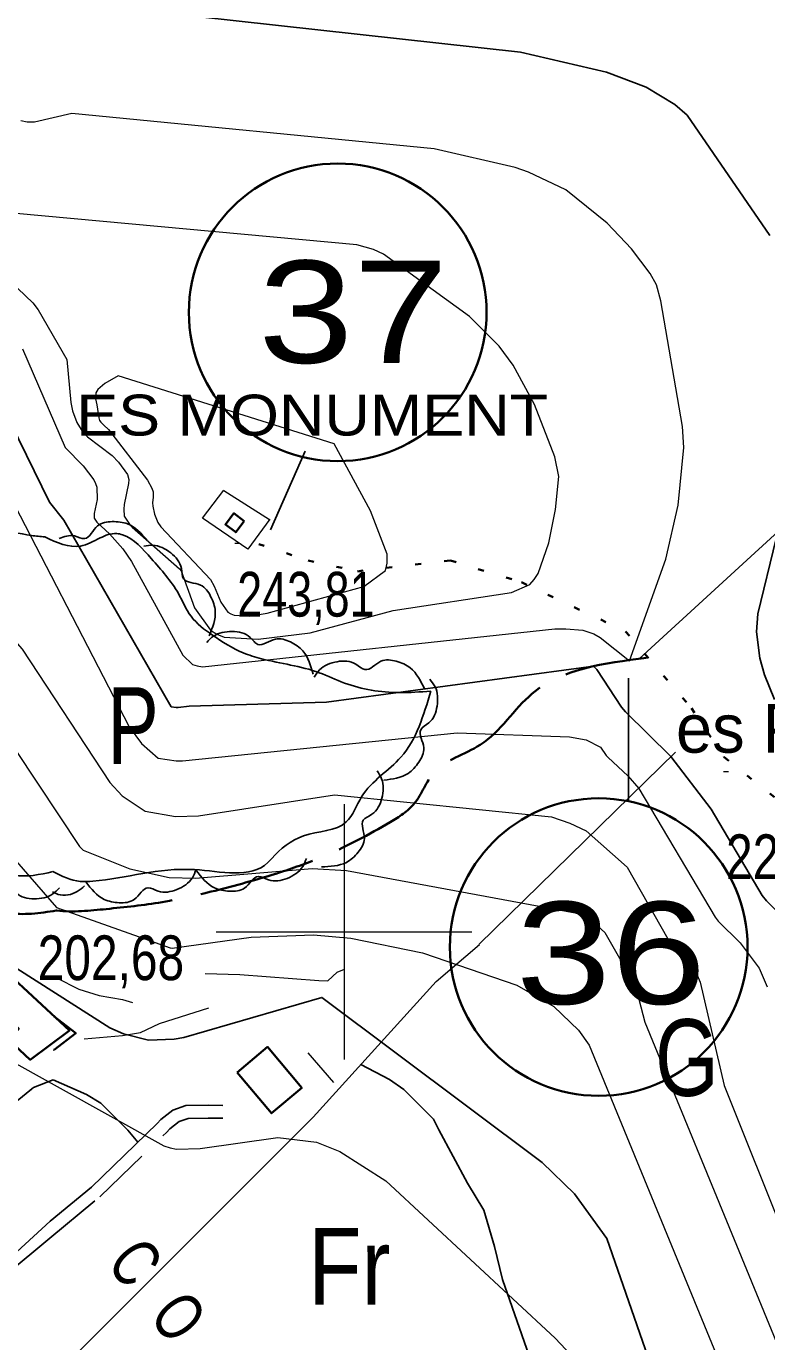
# Model space of a CAD drawing. Extents: x 483847 to 488453, y 4383581 to 4386795.
# Drawn here: x 485437.9 to 485582.6, y 4385919.8 to 4386177.1 of the extents above; entities that cross this region are included whole.
import ezdxf
from ezdxf.enums import TextEntityAlignment as Align

# ---------------------------------------------------------------- set-up
doc = ezdxf.new("R2010")
doc.units = 0
doc.header["$LTSCALE"] = 3.8
for name, pattern in [('DOTTED', [1.5, 0.3, -1.2]), ('LONG_DASHED', [7.5, 6, -1.5]), ('MEDIUM_DASHED', [4.5, 3, -1.5])]:
    doc.linetypes.add(name, pattern=pattern)
for name, color, linetype, lineweight in [('1', 7, 'Continuous', 13), ('13', 7, 'Continuous', 25), ('25', 7, 'LONG_DASHED', 25), ('27', 7, 'Continuous', 25), ('38', 7, 'Continuous', 25), ('47', 7, 'Continuous', 35), ('51', 7, 'Continuous', 13), ('6', 7, 'Continuous', 35), ('7', 7, 'Continuous', 13), ('8', 7, 'Continuous', 25), ('9', 7, 'Continuous', 13)]:
    doc.layers.add(name, color=color, linetype=linetype, lineweight=lineweight)
doc.layers.add('31', color=7, linetype='Continuous')
doc.layers.add('5', color=7, linetype='Continuous')

msp = doc.modelspace()

# ---------------------------------------------------------------- linework, layer by layer
at = {"layer": '1'}
for p, q in [((485500, 4386025), (485500, 4385975)), ((485475, 4386000), (485525, 4386000))]:
    msp.add_line(p, q, dxfattribs=at)
at = {"layer": '25'}
for points in [[(485503.29, 4385974.03), (485508.86, 4385971.1), (485511.68, 4385969.19), (485517.45, 4385963.33), (485518.55, 4385961.29), (485524.1, 4385950.85), (485527.33, 4385945.55), (485529.4, 4385938.47), (485530.96, 4385931.99), (485536.66, 4385915.78)], [(485438.62, 4385969), (485439.26, 4385969.57), (485443.14, 4385971.05), (485449.66, 4385968.17), (485452.45, 4385966.51), (485457.69, 4385961.18), (485459.7, 4385958.88)]]:
    msp.add_lwpolyline(points, dxfattribs=at)
at = {"layer": '27'}
for points in [[(485444.29, 4386076.96), (485447.28, 4386077.43), (485449.27, 4386076.91), (485451.81, 4386079.39), (485454.68, 4386080.23), (485457.67, 4386079.79), (485461.5, 4386076.65)], [(485443.08, 4386011.79), (485435.47, 4386011.11), (485432.42, 4386012.11), (485422.57, 4386016.45), (485413.34, 4386025.04), (485408.09, 4386036.69), (485404.86, 4386044.05), (485404.49, 4386049.99), (485407.9, 4386053.22), (485412.68, 4386057.83), (485415.94, 4386064.22), (485419.62, 4386074.28), (485425.72, 4386078.36), (485431.74, 4386078.69), (485438.89, 4386077.53), (485441.5, 4386077.23)], [(485441.5, 4386077.23), (485448.45, 4386075.45), (485452.3, 4386077.04), (485455.54, 4386077.9), (485456.66, 4386077.66), (485462.3, 4386073), (485467.61, 4386066.17), (485470.09, 4386061.71), (485474.24, 4386058.05), (485480.27, 4386054.58), (485483.85, 4386053.41), (485495.15, 4386050.69), (485500.07, 4386048.67), (485510.77, 4386046.79), (485516.93, 4386047.08)], [(485460.85, 4386075.44), (485462.62, 4386075.61), (485466.11, 4386074.12), (485468.19, 4386071.07), (485468.58, 4386069.06), (485471.92, 4386067.83), (485473.91, 4386065.61), (485474.81, 4386062.72), (485473.63, 4386057.9)], [(484770.09, 4385821.2), (484778.9, 4385832.4), (484794.27, 4385845.21), (484801.95, 4385855.46), (484801.31, 4385859.95), (484800.03, 4385867), (484801.31, 4385872.12), (484804.51, 4385875.97), (484808.35, 4385877.89), (484852.54, 4385906.08), (484922.98, 4385925.3), (484958.84, 4385927.22), (484993.43, 4385913.13), (485031.21, 4385911.84), (485074.11, 4385922.09), (485086.28, 4385934.27), (485090.76, 4385947.72), (485086.92, 4385956.05), (485084.36, 4385957.97), (485051.06, 4385961.82), (485052.34, 4385965.02), (485054.26, 4385966.3), (485113.82, 4386001.54), (485138.15, 4386028.45), (485149.04, 4386043.82), (485161.85, 4386049.59), (485183.62, 4386060.48), (485187.46, 4386060.48), (485190.66, 4386058.56), (485190.02, 4386048.95), (485192.59, 4386043.82), (485198.35, 4386037.42), (485204.75, 4386030.37), (485226.53, 4386025.24), (485236.13, 4386022.04), (485246.38, 4386017.56), (485273.91, 4385993.21), (485300.17, 4385981.68), (485306.57, 4385976.55), (485307.21, 4385971.43), (485323.87, 4385923.38), (485329.63, 4385908), (485325.79, 4385894.55), (485332.83, 4385858.67), (485336.67, 4385846.49), (485339.87, 4385840.09), (485344.36, 4385837.53), (485353.96, 4385838.81), (485363.57, 4385845.21), (485376.38, 4385849.7), (485388.54, 4385853.54), (485402.63, 4385867), (485419.28, 4385873.4), (485430.17, 4385870.2), (485440.83, 4385855.64)], [(485473.14, 4386056.6), (485474.44, 4386057.81), (485478.12, 4386058.73), (485481.63, 4386057.58), (485483.16, 4386056.21), (485486.56, 4386057.26), (485489.49, 4386056.7), (485491.95, 4386054.94), (485493.94, 4386050.4)], [(485494.15, 4386049.84), (485495.21, 4386051.26), (485498.65, 4386052.84), (485502.31, 4386052.34), (485504.06, 4386051.28), (485507.21, 4386052.92), (485510.2, 4386052.91), (485512.94, 4386051.62), (485515.72, 4386047.51)], [(485516.75, 4386049.39), (485517.78, 4386047.93), (485518.18, 4386044.17), (485516.56, 4386040.86), (485515, 4386039.53), (485515.57, 4386036.01), (485514.6, 4386033.18), (485512.52, 4386030.99), (485507.75, 4386029.65)], [(485516.93, 4386047.08), (485511.12, 4386034.18), (485503.43, 4386026.41), (485500.43, 4386021.5), (485492.06, 4386018.77), (485485.85, 4386014.36), (485485.08, 4386013.54), (485470.73, 4386012.17), (485450.89, 4386009.9), (485448.41, 4386009.86), (485443.08, 4386011.79)], [(485506.47, 4386031.47), (485507.34, 4386029.93), (485507.38, 4386026.13), (485505.43, 4386023), (485503.74, 4386021.83), (485503.96, 4386018.28), (485502.73, 4386015.56), (485500.44, 4386013.58), (485495.56, 4386012.72)], [(485444.36, 4386008.62), (485443.07, 4386007.4), (485439.4, 4386006.46), (485435.89, 4386007.6), (485434.35, 4386008.95), (485430.95, 4386007.89), (485428.02, 4386008.44), (485425.55, 4386010.18), (485423.54, 4386014.72)], [(485492.64, 4386014.36), (485491.91, 4386012.75), (485488.88, 4386010.46), (485485.2, 4386010.17), (485483.25, 4386010.84), (485480.53, 4386008.56), (485477.61, 4386007.94), (485474.66, 4386008.6), (485471.06, 4386012.02)], [(485471.05, 4386012.19), (485470.33, 4386010.57), (485467.31, 4386008.28), (485463.63, 4386007.97), (485461.68, 4386008.62), (485458.96, 4386006.33), (485456.05, 4386005.7), (485453.09, 4386006.35), (485449.49, 4386009.75)], [(485449.25, 4386008.97), (485447.84, 4386007.89), (485444.09, 4386007.32), (485443.01, 4386007.8)]]:
    msp.add_spline(points, degree=3, dxfattribs=at)
at = {"layer": '38', "linetype": 'MEDIUM_DASHED'}
for points in [[(485389.17, 4385927.3), (485402.83, 4385938.64), (485417.79, 4385951.38), (485432.03, 4385963.7), (485433.27, 4385964.67), (485438.92, 4385969.24)], [(485442.5, 4385940.11), (485433.94, 4385932.99), (485425.56, 4385926.15), (485418.06, 4385919.27), (485414.4, 4385916.45), (485409.68, 4385915.44), (485404.42, 4385915.88), (485400, 4385917.2), (485395.7, 4385919.84), (485391.38, 4385922.71), (485387.42, 4385926.29), (485386.26, 4385927.65), (485381.72, 4385932.25), (485374.15, 4385941.64), (485368.69, 4385949.59), (485362.16, 4385959.17), (485359.67, 4385964.79)], [(485442.5, 4385940.11), (485452.27, 4385948.2), (485465.26, 4385960.75), (485465.91, 4385961.45), (485467.74, 4385962.89), (485469.5, 4385963.49), (485473.43, 4385963.58), (485476.26, 4385963.54)]]:
    msp.add_lwpolyline(points, dxfattribs=at)
at = {"layer": '38'}
for points in [[(485442.56, 4385943.44), (485450.59, 4385950.08), (485463.46, 4385962.52), (485464.19, 4385963.31), (485466.51, 4385965.14), (485469.05, 4385966.01), (485473.42, 4385966.1), (485476.3, 4385966.06)], [(485442.56, 4385943.44), (485432.68, 4385934.44), (485424.3, 4385927.6), (485416.82, 4385920.74), (485413.57, 4385918.24), (485409.56, 4385917.38), (485404.78, 4385917.78), (485400.79, 4385918.97), (485396.73, 4385921.46), (485392.56, 4385924.23), (485389.17, 4385927.3)]]:
    msp.add_lwpolyline(points, dxfattribs=at)
at = {"layer": '47'}
for points in [[(485480.49, 4386080.32), (485478.82, 4386078.15), (485476.8, 4386079.7), (485478.47, 4386081.87)], [(485434.36, 4385978.93), (485438.65, 4385974.97), (485446.29, 4385980.72), (485433.7, 4385992.43), (485426.11, 4385985.86), (485428.95, 4385983.24), (485431.75, 4385985.42), (485436.4, 4385981.05)], [(485479.09, 4385972.51), (485485.78, 4385964.5), (485491.73, 4385969.47), (485485.04, 4385977.48)]]:
    msp.add_lwpolyline(points, close=True, dxfattribs=at)
msp.add_lwpolyline([(485443.34, 4385983.47), (485447.54, 4385980.16), (485443.29, 4385976.92), (485443.22, 4385976.99)], dxfattribs=at)
at = {"layer": '51'}
for p, q in [((485476.48, 4386086.33), (485485.42, 4386080.66)), ((485497.97, 4385970.51), (485492.95, 4385976.36)), ((485493.97, 4385963.74), (485441.95, 4385911.76))]:
    msp.add_line(p, q, dxfattribs=at)
for points in [[(485557.69, 4386053.4), (485619.2, 4386109.77), (485652.25, 4386138.03), (485680.76, 4386164.19), (485710.88, 4386187.69), (485764.88, 4386232.91), (485825.71, 4386283.82), (485846.45, 4386301.6)], [(485485.45, 4386080.7), (485481.16, 4386074.83), (485472.32, 4386080.89), (485476.52, 4386086.38)], [(485493.97, 4385963.74), (485517.99, 4385990.26), (485526.5, 4385997.49), (485526.35, 4385997.49), (485564.78, 4386035.14)], [(485443.48, 4385990.72), (485443.79, 4385991.02), (485448.11, 4385988.78), (485452.14, 4385987.53), (485456.71, 4385986.78), (485458.65, 4385986.16)], [(485472.84, 4385991.88), (485479.59, 4385991.63), (485495.03, 4385990.51), (485496.83, 4385990.41), (485498.66, 4385992.11), (485500.09, 4385992.69)], [(485449.17, 4385979.09), (485456.68, 4385979.73), (485460.22, 4385980.28), (485463.92, 4385982.1), (485473.57, 4385985.12)]]:
    msp.add_lwpolyline(points, dxfattribs=at)
at = {"layer": '6', "lineweight": 25}
for p, q in [((485492.42, 4386093.99), (485485.6, 4386078.63)), ((485555.59, 4386049.63), (485555.59, 4386025.74))]:
    msp.add_line(p, q, dxfattribs=at)
at = {"layer": '6', "linetype": 'DOTTED'}
msp.add_lwpolyline([(485483.32, 4386075.85), (485492.95, 4386072.64), (485502.59, 4386070.51), (485520.79, 4386072.64), (485534.7, 4386068.37), (485555.04, 4386058.75), (485567.89, 4386043.78), (485574.31, 4386034.16), (485585.02, 4386025.61), (485604.29, 4386021.34), (485611.78, 4386012.79), (485612.86, 4385999.96), (485619.28, 4385980.72)], dxfattribs=at)
at = {"layer": '6'}
for centre in [(485498.75, 4386121.17), (485549.77, 4385997.02)]:
    msp.add_circle(centre, 29.1, dxfattribs=at)
at = {"layer": '6', "linetype": 'LONG_DASHED'}
for points in [[(485443.74, 4386004.16), (485443.83, 4386004.15), (485453.51, 4386004.46), (485464.41, 4386005.81), (485476.23, 4386008.42), (485488.14, 4386011.85), (485496.43, 4386014.96), (485508.98, 4386021.45), (485513.76, 4386025.14), (485517.53, 4386031.09), (485526.61, 4386036.58), (485536.73, 4386046.57), (485559.1, 4386053.59)], [(485443.74, 4386004.16), (485434.22, 4386003.76), (485425.36, 4386006.76), (485422.62, 4386007.16), (485419.49, 4386006.67), (485415.18, 4386003.87), (485410.89, 4386001.79)]]:
    msp.add_spline(points, degree=3, dxfattribs=at)
at = {"layer": '7'}
for p, q in [((485478.61, 4386076.03), (485479.61, 4386076.03)), ((485574.17, 4386031.36), (485575.17, 4386031.36))]:
    msp.add_line(p, q, dxfattribs=at)
at = {"layer": '8'}
for points in [[(485583.26, 4386136.2), (485567.05, 4386159.76), (485564.64, 4386161.84), (485559.02, 4386165.21), (485551.33, 4386168.15), (485534.48, 4386172.06), (485455.23, 4386180.81), (485454.71, 4386180.79), (485448.21, 4386179.58), (485446.72, 4386179.5), (485444.4, 4386179.76), (485441.83, 4386180.55), (485440.88, 4386181.04), (485440.12, 4386181.61), (485434.72, 4386186.83), (485432.72, 4386189.86), (485424.54, 4386212.68), (485422.02, 4386224.62), (485422.03, 4386224.68)], [(485365.63, 4386191.89), (485410.64, 4386148.8), (485442.38, 4386084.01), (485445.24, 4386080.55), (485445.24, 4386080.54), (485466.22, 4386044.01), (485467.2, 4386043.86), (485467.56, 4386043.86), (485469.71, 4386044.12), (485496.58, 4386044.9), (485548.77, 4386051.97), (485549.39, 4386051.28), (485554.2, 4386043.97), (485555.01, 4386043.01), (485563.88, 4386034.3), (485571.74, 4386024.02), (485581.73, 4386007.12), (485582.59, 4386006.06), (485588.52, 4386000.17)], [(485320.46, 4386180.26), (485356.58, 4386136.4), (485360.54, 4386133.01), (485361.16, 4386132.29), (485364.03, 4386127.95), (485364.39, 4386127.07), (485366.11, 4386120.56), (485371.7, 4386109.76), (485380.06, 4386099.35), (485384.41, 4386091.92), (485387.36, 4386083.39), (485393.43, 4386072.87), (485407.05, 4386036.45), (485429.12, 4385997.17), (485454.18, 4385981.2), (485456.88, 4385980.05), (485461.78, 4385978.79), (485466.75, 4385979.01), (485468.66, 4385979.35), (485495.67, 4385987.16), (485538.69, 4385954.89), (485545.05, 4385948.76), (485551.37, 4385939.99), (485567.96, 4385892.17)], [(485584.14, 4386045.43), (485582.18, 4386050.26), (485581.27, 4386053.54), (485580.63, 4386058.68), (485580.85, 4386062.22), (485584.44, 4386076.94)]]:
    msp.add_lwpolyline(points, dxfattribs=at)
at = {"layer": '9'}
for points in [[(485340.71, 4386199.64), (485400.65, 4386133.27), (485425.06, 4386069.66), (485427.26, 4386066.36), (485437.04, 4386055.26), (485454.23, 4386029.21), (485456.64, 4386026.6), (485461.08, 4386023.62), (485467.01, 4386022.56), (485471.53, 4386022.68), (485498.1, 4386026.79), (485540.55, 4386022.48), (485544.16, 4386021.24), (485547.35, 4386019.78), (485555.33, 4386012.64), (485563.29, 4385998.64), (485563.68, 4385998.17), (485566.35, 4385995.52), (485568.65, 4385992.45), (485569.61, 4385990.16), (485574.33, 4385969.95), (485599.22, 4385907.76)], [(485352.54, 4386200.47), (485405.1, 4386142.35), (485457.97, 4386040.1), (485460.37, 4386036.84), (485463.65, 4386033.94), (485467.14, 4386033.42), (485468.42, 4386033.43), (485522.12, 4386038.92), (485544.08, 4386038.14), (485547.29, 4386037.54), (485550.13, 4386036.14), (485551.26, 4386034.52), (485551.63, 4386034.08), (485555.46, 4386030.48), (485557.62, 4386028.02), (485572.51, 4386002.88), (485573.13, 4386002.11), (485577.43, 4385997.84), (485581.13, 4385992.92), (485582.68, 4385989.22)], [(485349.95, 4386172.08), (485376.16, 4386142.79), (485389.96, 4386131.98), (485392.23, 4386129.21), (485395.39, 4386124.03), (485431.64, 4386041.66), (485448.25, 4386016.72), (485448.99, 4386015.95), (485458.14, 4386012.31), (485465.81, 4386010.65), (485470.93, 4386010.48), (485493.74, 4386012.42), (485500.5, 4386012.01), (485545.2, 4386003.71), (485546.61, 4386003.23), (485547.85, 4386002.66), (485550.97, 4385999.87), (485554.07, 4385994.41), (485554.23, 4385994.22), (485555.27, 4385993.19), (485556.16, 4385991.99), (485556.54, 4385991.1), (485558.77, 4385982.34), (485598.56, 4385885.55)], [(485437.1, 4386114.03), (485445.49, 4386094.73), (485449, 4386091.12), (485451.09, 4386088.41), (485451.43, 4386087.69), (485451.68, 4386086.99), (485451.73, 4386084.59), (485451.13, 4386081.83), (485451.13, 4386080.93), (485451.68, 4386080.12), (485454.14, 4386077.82), (485456.72, 4386074.91), (485458.46, 4386072.41), (485468.44, 4386054.1), (485470.35, 4386052.32), (485471.25, 4386052.04), (485472.32, 4386051.85), (485541.2, 4386059.25), (485543.36, 4386059.27), (485546.65, 4386058.98), (485548.82, 4386058.3), (485550.08, 4386057.6), (485555.78, 4386053.03), (485562.87, 4386072.92), (485565.28, 4386083.43), (485566.44, 4386094.73), (485566.17, 4386098.84), (485561.94, 4386123.43), (485561.1, 4386126.54), (485559.86, 4386128.74), (485556.2, 4386133.58), (485551.46, 4386138.64), (485543.36, 4386145.14), (485536.06, 4386148.59), (485533.41, 4386149.47), (485517.62, 4386153.17), (485446.78, 4386160.06), (485439.47, 4386158.39), (485438.05, 4386158.36), (485436.77, 4386158.6)], [(485358.94, 4386150.55), (485383.37, 4386123.06), (485395.66, 4386102.29), (485396.59, 4386099.03), (485426.36, 4386025.55), (485429.38, 4386021.25), (485443.78, 4386004.75), (485466.02, 4385996.84), (485466.41, 4385996.82), (485481.81, 4385998.94), (485494.04, 4385999.42), (485501.31, 4385998.76), (485515.35, 4385995.87), (485533.74, 4385989.57), (485541.01, 4385985.38), (485545.83, 4385980.74), (485547.92, 4385977.84), (485587.02, 4385882.62)], [(485431.69, 4386130.1), (485439.15, 4386123.04), (485440.21, 4386121.69), (485445.82, 4386111.97), (485445.82, 4386111.95), (485446.55, 4386103.51), (485446.89, 4386101.9), (485447.73, 4386099.59), (485448.95, 4386097.76), (485449.84, 4386096.83), (485454.68, 4386093.15), (485455.89, 4386091.88), (485457.68, 4386089.47), (485457.9, 4386088.49), (485457.85, 4386087.67), (485457, 4386083.61), (485456.91, 4386082.67), (485457.02, 4386081.32), (485458.03, 4386079.76), (485458.56, 4386079.17), (485467.81, 4386071), (485468.12, 4386070.64), (485470.73, 4386063.34), (485473.85, 4386058.98), (485475.12, 4386058.23), (485476.55, 4386057.66), (485483.19, 4386057.25), (485493.37, 4386058.47), (485509.61, 4386062.87), (485532.71, 4386066.36), (485536.34, 4386067.96), (485537.17, 4386068.91), (485537.93, 4386070.07), (485540.05, 4386076.1), (485541.35, 4386082.62), (485542.01, 4386089.07), (485541.21, 4386092.88), (485537.22, 4386103.12), (485533.06, 4386110.81), (485530.3, 4386114.55), (485524.51, 4386120.37), (485507.68, 4386132.56), (485505.74, 4386133.43), (485502.51, 4386134.39), (485435.87, 4386140.52)], [(485433.47, 4385975.54), (485464.73, 4385958.17), (485465.98, 4385957.75), (485467.24, 4385957.47), (485471.89, 4385957.6), (485487.02, 4385959.75), (485494.58, 4385958.85), (485499.16, 4385957.02), (485508.13, 4385951.29), (485541.27, 4385920.5), (485545.43, 4385916.08), (485547.4, 4385912.69), (485554.58, 4385891.73), (485555.59, 4385890.11), (485558.05, 4385886.91), (485559.99, 4385883.14), (485563.09, 4385871.57), (485566.83, 4385862.68), (485568.48, 4385860.5), (485570.38, 4385858.44), (485579.46, 4385852.02), (485595.07, 4385843.28), (485597.36, 4385840.15)]]:
    msp.add_lwpolyline(points, dxfattribs=at)
msp.add_lwpolyline([(485498.03, 4386095.42), (485455.84, 4386108.76), (485453.25, 4386107.24), (485451.86, 4386106.09), (485451.63, 4386105.76), (485451.46, 4386105.43), (485451.37, 4386104.23), (485451.65, 4386103.08), (485452.02, 4386100.53), (485452.2, 4386100.04), (485452.46, 4386099.66), (485452.64, 4386099.46), (485453.06, 4386099.13), (485453.94, 4386098.26), (485461.57, 4386088.32), (485462.41, 4386086.78), (485462.65, 4386086.05), (485462.67, 4386084.99), (485462.56, 4386083.94), (485462.61, 4386083.23), (485462.91, 4386081.71), (485463.58, 4386080.09), (485464.16, 4386079.23), (485473.9, 4386068.89), (485474.62, 4386067.63), (485475.9, 4386064.47), (485477.29, 4386062.52), (485477.86, 4386062.18), (485478.5, 4386061.93), (485481.47, 4386061.74), (485484.99, 4386062.32), (485503.88, 4386067.53), (485508.12, 4386070.66), (485508.44, 4386072.13), (485508.4, 4386073.87), (485505.19, 4386082.37)], close=True, dxfattribs=at)

# ---------------------------------------------------------------- texts
at = {"layer": '13', "width": 1.25}
for s, p in [('37', (485501.8, 4386111.28)), ('36', (485552.17, 4385985.88))]:
    msp.add_text(s, height=20, dxfattribs=at).set_placement(p, align=Align.CENTER)
at = {"layer": '31'}
for s, width, p in [('P', 0.75, (485458.74, 4386032.84)), ('G', 0.8, (485567.02, 4385967.91)), ('Fr', 0.85, (485501.04, 4385927.07))]:
    msp.add_text(s, height=15, dxfattribs=dict(at, width=width)).set_placement(p, align=Align.CENTER)
at = {"layer": '5', "width": 1.15}
msp.add_text('ES MONUMENT', height=8, dxfattribs=at).set_placement((485539.89, 4386097.07), align=Align.RIGHT)
at = {"layer": '5'}
msp.add_text('es Portell Estret', height=9.5, dxfattribs=at).set_placement((485654.55, 4386035.04), align=Align.RIGHT)
at = {"layer": '5', "width": 0.75}
for s, p in [('C', (485455.5, 4385932.38)), ('O', (485463.98, 4385921.76))]:
    msp.add_text(s, height=9.49, rotation=308.644, dxfattribs=at).set_placement(p, align=Align.CENTER)
at = {"layer": '7'}
for s, width, p in [('243,81', 0.75, (485479.11, 4386061.66)), ('226,96', 0.8, (485574.67, 4386010.31)), ('202,68', 0.8, (485440.1, 4385990.55))]:
    msp.add_text(s, height=8.75, dxfattribs=dict(at, width=width)).set_placement(p)

doc.saveas('drawing.dxf')
